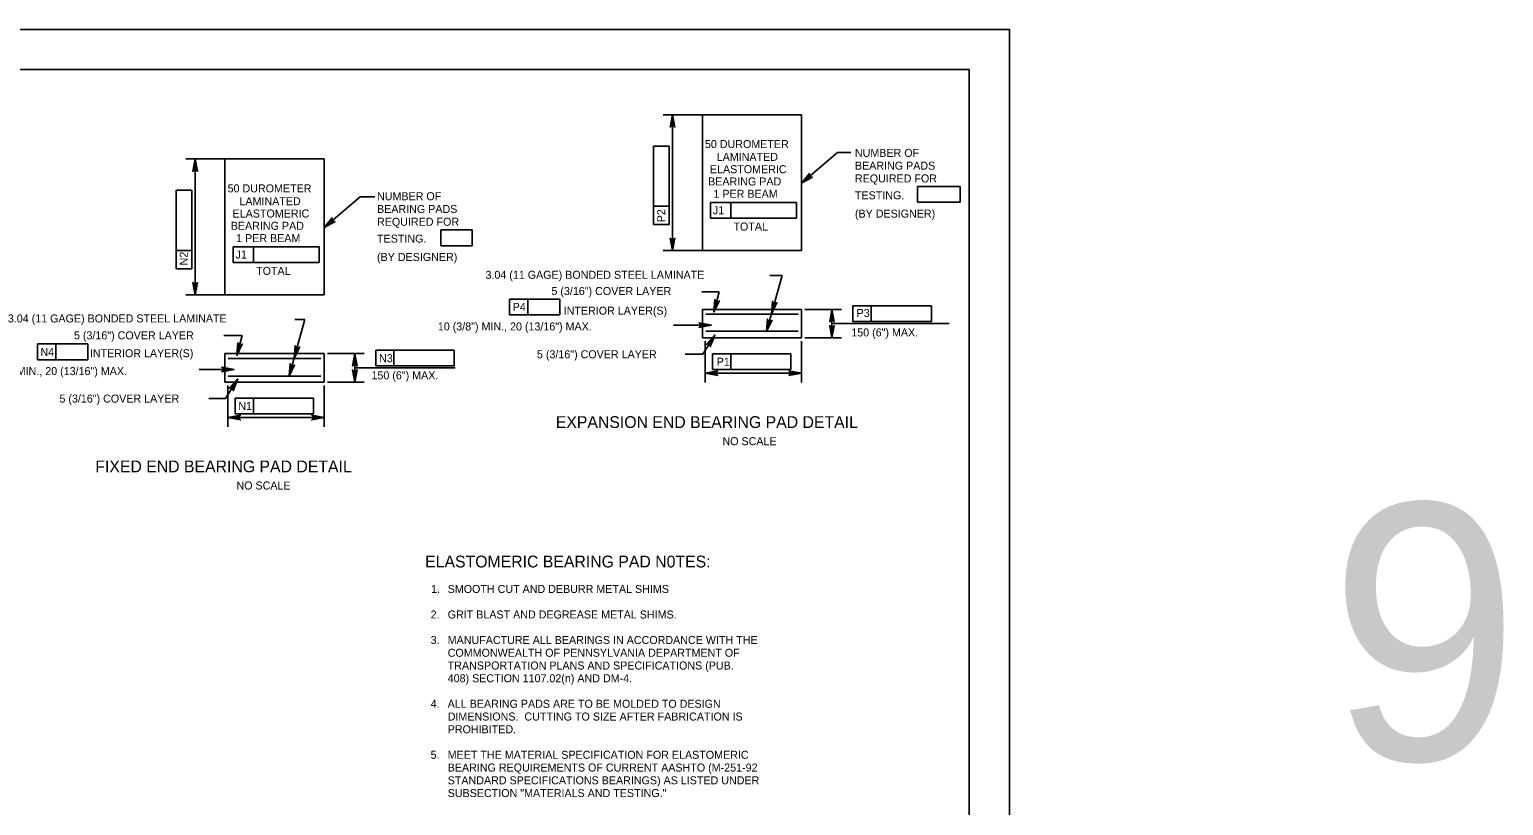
# Model space of a CAD drawing. Extents: x 638263 to 640360, y 293683 to 298655.
# Drawn here: x 639750 to 640303, y 298145 to 298435 of the extents above; entities that cross this region are included whole.
import ezdxf

# ---------------------------------------------------------------- set-up
doc = ezdxf.new("R2010")
doc.units = 0
for name, color, linetype in [('2', 7, 'Continuous'), ('3', 7, 'Continuous'), ('4', 7, 'Continuous'), ('5', 7, 'Continuous'), ('6', 7, 'Continuous'), ('8', 7, 'Continuous'), ('PLT-BNDY', 7, 'Continuous')]:
    doc.layers.add(name, color=color, linetype=linetype)

msp = doc.modelspace()

# ---------------------------------------------------------------- linework, layer by layer
at = {"layer": '2'}
for p, q in [((639316.46, 298420.46), (640102.46, 298420.46)), ((640102.46, 298420.46), (640102.46, 297856.46))]:
    msp.add_line(p, q, dxfattribs=at)
at = {"layer": '3'}
for p, q in [((639991.23, 298352.57), (639991.23, 298403.52)), ((640002.4, 298403.52), (640002.4, 298352.57)), ((640002.4, 298403.52), (640039.53, 298403.52)), ((640039.53, 298403.52), (640039.53, 298352.57)), ((639984.04, 298391.79), (639989.95, 298391.79)), ((639984.04, 298369.24), (639984.04, 298391.79)), ((639989.95, 298391.79), (639989.95, 298362.39)), ((639812.33, 298335.96), (639812.33, 298386.92)), ((639823.43, 298386.92), (639860.63, 298386.92)), ((639823.43, 298386.92), (639823.43, 298335.96)), ((639860.63, 298386.92), (639860.63, 298335.96)), ((640053.1, 298389.32), (640058.06, 298389.32)), ((639805.14, 298375.18), (639811.05, 298375.18)), ((639805.14, 298352.63), (639805.14, 298375.18)), ((639811.05, 298375.18), (639811.05, 298345.78)), ((640083.06, 298376.62), (640099.06, 298376.62)), ((640083.06, 298376.62), (640083.06, 298370.72)), ((640099.06, 298376.62), (640099.06, 298370.72)), ((639874.2, 298372.71), (639879.7, 298372.71)), ((639984.04, 298362.39), (639984.04, 298369.24)), ((639989.95, 298369.24), (639984.04, 298369.24)), ((640005.48, 298370.67), (640013.04, 298370.67)), ((640005.48, 298370.67), (640005.48, 298364.77)), ((640013.04, 298370.67), (640013.04, 298364.77)), ((640013.04, 298370.67), (640037.63, 298370.67)), ((640037.63, 298370.67), (640037.63, 298364.77)), ((640083.06, 298370.72), (640099.06, 298370.72)), ((640005.48, 298364.77), (640037.63, 298364.77)), ((639904.37, 298360.35), (639904.37, 298354.44)), ((639904.37, 298360.35), (639916.16, 298360.35)), ((639916.16, 298360.35), (639916.16, 298354.44)), ((639989.95, 298362.39), (639984.04, 298362.39)), ((639805.14, 298345.78), (639805.14, 298352.63)), ((639811.05, 298352.63), (639805.14, 298352.63)), ((639826.57, 298354.06), (639834.13, 298354.06)), ((639826.57, 298354.06), (639826.57, 298348.16)), ((639834.13, 298354.06), (639834.13, 298348.16)), ((639834.13, 298354.06), (639858.72, 298354.06)), ((639858.72, 298354.06), (639858.72, 298348.16)), ((639904.37, 298354.44), (639916.16, 298354.44)), ((640002.4, 298352.57), (640039.53, 298352.57)), ((639826.57, 298348.16), (639858.72, 298348.16)), ((639811.05, 298345.78), (639805.14, 298345.78)), ((639823.43, 298335.96), (639860.63, 298335.96)), ((640008.73, 298337.2), (640002.26, 298337.2)), ((640006.76, 298329.53), (640008.73, 298337.2)), ((639930.12, 298334.42), (639936.97, 298334.42)), ((639930.12, 298328.51), (639930.12, 298334.42)), ((639936.97, 298328.51), (639936.97, 298334.42)), ((639936.97, 298334.42), (639949.03, 298334.42)), ((639949.03, 298334.42), (639949.03, 298328.51)), ((640002.4, 298330.58), (640002.4, 298319.85)), ((640039.53, 298330.58), (640002.4, 298330.58)), ((640039.53, 298319.85), (640039.53, 298330.58)), ((640040.77, 298330.58), (640054.53, 298330.58)), ((640050.99, 298319.85), (640050.99, 298330.58)), ((640058.86, 298331.95), (640065.71, 298331.95)), ((640058.86, 298326.04), (640058.86, 298331.95)), ((640065.71, 298326.04), (640065.71, 298331.95)), ((640065.71, 298331.95), (640088.26, 298331.95)), ((640088.26, 298331.95), (640088.26, 298326.04)), ((639949.03, 298328.51), (639930.12, 298328.51)), ((640038.28, 298328.83), (640003.65, 298328.83)), ((640050.99, 298325.22), (640094.93, 298325.22)), ((640088.26, 298326.04), (640058.86, 298326.04)), ((639829.88, 298320.77), (639823.04, 298320.77)), ((639827.95, 298313.28), (639829.88, 298320.77)), ((640002.4, 298319.85), (640039.53, 298319.85)), ((640007.06, 298320.95), (640002.57, 298313.78)), ((640038.28, 298322.39), (640003.65, 298322.39)), ((640040.77, 298319.85), (640054.53, 298319.85)), ((639753.19, 298311.69), (639753.19, 298317.6)), ((639753.19, 298317.6), (639772.1, 298317.6)), ((639760.03, 298311.69), (639760.03, 298317.6)), ((639772.1, 298317.6), (639772.1, 298311.69)), ((639860.63, 298313.98), (639823.43, 298313.98)), ((639823.43, 298313.98), (639823.43, 298303.25)), ((639860.63, 298303.25), (639860.63, 298313.98)), ((639861.86, 298313.98), (639875.63, 298313.98)), ((639872.09, 298303.25), (639872.09, 298313.98)), ((639872.09, 298313.98), (639872.09, 298313.98)), ((639879.96, 298315.34), (639886.8, 298315.34)), ((639879.96, 298309.43), (639879.96, 298315.34)), ((639886.8, 298309.43), (639886.8, 298315.34)), ((639886.8, 298315.34), (639909.35, 298315.34)), ((639909.35, 298315.34), (639909.35, 298309.43)), ((640002.57, 298313.78), (639995.97, 298313.78)), ((640006.19, 298313.95), (640013.03, 298313.95)), ((640006.19, 298308.04), (640006.19, 298313.95)), ((640013.03, 298308.04), (640013.03, 298313.95)), ((640013.03, 298313.95), (640035.58, 298313.95)), ((640035.58, 298313.95), (640035.58, 298308.04)), ((639772.1, 298311.69), (639753.19, 298311.69)), ((639859.38, 298312.2), (639824.68, 298312.2)), ((639872.09, 298308.61), (639909.74, 298308.61)), ((639909.35, 298309.43), (639879.96, 298309.43)), ((640035.58, 298308.04), (640006.19, 298308.04)), ((639823.43, 298303.25), (639860.63, 298303.25)), ((639828.26, 298304.51), (639823.67, 298297.17)), ((639824.68, 298305.48), (639859.38, 298305.48)), ((639861.86, 298303.25), (639875.63, 298303.25)), ((639823.67, 298297.17), (639817.44, 298297.17)), ((639827.28, 298297.34), (639834.13, 298297.34)), ((639827.28, 298291.43), (639827.28, 298297.34)), ((639834.13, 298291.43), (639834.13, 298297.34)), ((639834.13, 298297.34), (639856.68, 298297.34)), ((639856.68, 298297.34), (639856.68, 298291.43)), ((639856.68, 298291.43), (639827.28, 298291.43))]:
    msp.add_line(p, q, dxfattribs=at)
for points in [[(639991.23, 298403.52), (639992.1, 298398.86), (639991.85, 298399.22), (639991.54, 298399.41), (639991.23, 298399.46), (639990.92, 298399.41), (639990.6, 298399.22), (639990.36, 298398.86), (639991.23, 298403.52), (639990.6, 298399.22), (639990.92, 298399.41), (639991.23, 298403.52), (639991.23, 298399.46), (639991.54, 298399.41), (639991.23, 298403.52), (639991.85, 298399.22)], [(639812.33, 298386.92), (639813.2, 298382.26), (639812.95, 298382.61), (639812.64, 298382.8), (639812.33, 298382.85), (639812.02, 298382.8), (639811.7, 298382.61), (639811.46, 298382.26), (639812.33, 298386.92), (639811.7, 298382.61), (639812.02, 298382.8), (639812.33, 298386.92), (639812.33, 298382.85), (639812.64, 298382.8), (639812.33, 298386.92), (639812.95, 298382.61)], [(640039.53, 298377.81), (640053.1, 298389.32)], [(640039.53, 298377.81), (640042.52, 298381.49), (640042.41, 298381.07), (640042.47, 298380.71), (640042.63, 298380.44), (640042.88, 298380.24), (640043.22, 298380.12), (640043.65, 298380.16), (640039.53, 298377.81), (640043.22, 298380.12), (640042.88, 298380.24), (640039.53, 298377.81), (640042.63, 298380.44), (640042.47, 298380.71), (640039.53, 298377.81), (640042.41, 298381.07)], [(639860.63, 298361.2), (639874.2, 298372.71)], [(639860.63, 298361.2), (639863.62, 298364.88), (639863.51, 298364.46), (639863.57, 298364.1), (639863.73, 298363.83), (639863.98, 298363.63), (639864.32, 298363.51), (639864.75, 298363.55), (639860.63, 298361.2), (639864.32, 298363.51), (639863.98, 298363.63), (639860.63, 298361.2), (639863.73, 298363.83), (639863.57, 298364.1), (639860.63, 298361.2), (639863.51, 298364.46)], [(639991.23, 298352.57), (639990.36, 298357.23), (639990.6, 298356.87), (639990.92, 298356.69), (639991.23, 298356.63), (639991.54, 298356.69), (639991.85, 298356.87), (639992.1, 298357.23), (639991.23, 298352.57), (639991.85, 298356.87), (639991.54, 298356.69), (639991.23, 298352.57), (639991.23, 298356.63), (639990.92, 298356.69), (639991.23, 298352.57), (639990.6, 298356.87)], [(639812.33, 298335.96), (639811.46, 298340.62), (639811.7, 298340.26), (639812.02, 298340.08), (639812.33, 298340.02), (639812.64, 298340.08), (639812.95, 298340.26), (639813.2, 298340.62), (639812.33, 298335.96), (639812.95, 298340.26), (639812.64, 298340.08), (639812.33, 298335.96), (639812.33, 298340.02), (639812.02, 298340.08), (639812.33, 298335.96), (639811.7, 298340.26)], [(640006.76, 298329.53), (640007.07, 298334.26), (640007.23, 298333.85), (640007.48, 298333.6), (640007.77, 298333.46), (640008.09, 298333.44), (640008.44, 298333.54), (640008.77, 298333.82), (640006.76, 298329.53), (640008.44, 298333.54), (640008.09, 298333.44), (640006.76, 298329.53), (640007.77, 298333.46), (640007.48, 298333.6), (640006.76, 298329.53), (640007.23, 298333.85)], [(640028.26, 298328.83), (640028.66, 298333.56), (640028.8, 298333.14), (640029.05, 298332.88), (640029.34, 298332.75), (640029.65, 298332.71), (640030.01, 298332.81), (640030.34, 298333.09), (640028.26, 298328.83), (640030.01, 298332.81), (640029.65, 298332.71), (640028.26, 298328.83), (640029.34, 298332.75), (640029.05, 298332.88), (640028.26, 298328.83), (640028.8, 298333.14)], [(640050.99, 298330.58), (640051.86, 298325.92), (640051.62, 298326.28), (640051.3, 298326.47), (640050.99, 298326.52), (640050.68, 298326.47), (640050.37, 298326.28), (640050.12, 298325.92), (640050.99, 298330.58), (640050.37, 298326.28), (640050.68, 298326.47), (640050.99, 298330.58), (640050.99, 298326.52), (640051.3, 298326.47), (640050.99, 298330.58), (640051.62, 298326.28)], [(640005.81, 298324.66), (640001.15, 298323.79), (640001.5, 298324.04), (640001.69, 298324.35), (640001.74, 298324.66), (640001.69, 298324.98), (640001.5, 298325.29), (640001.15, 298325.54), (640005.81, 298324.66), (640001.5, 298325.29), (640001.69, 298324.98), (640005.81, 298324.66), (640001.74, 298324.66), (640001.69, 298324.35), (640005.81, 298324.66), (640001.5, 298324.04)], [(640026.43, 298322.25), (640026.83, 298326.98), (640026.98, 298326.56), (640027.23, 298326.3), (640027.52, 298326.17), (640027.83, 298326.13), (640028.18, 298326.23), (640028.52, 298326.51), (640026.43, 298322.25), (640028.18, 298326.23), (640027.83, 298326.13), (640026.43, 298322.25), (640027.52, 298326.17), (640027.23, 298326.3), (640026.43, 298322.25), (640026.98, 298326.56)], [(640050.99, 298319.85), (640050.12, 298324.51), (640050.37, 298324.16), (640050.68, 298323.97), (640050.99, 298323.92), (640051.3, 298323.97), (640051.62, 298324.16), (640051.86, 298324.51), (640050.99, 298319.85), (640051.62, 298324.16), (640051.3, 298323.97), (640050.99, 298319.85), (640050.99, 298323.92), (640050.68, 298323.97), (640050.99, 298319.85), (640050.37, 298324.16)], [(640007.06, 298320.95), (640005.33, 298316.54), (640005.31, 298316.97), (640005.14, 298317.3), (640004.9, 298317.51), (640004.61, 298317.63), (640004.25, 298317.64), (640003.85, 298317.46), (640007.06, 298320.95), (640004.25, 298317.64), (640004.61, 298317.63), (640007.06, 298320.95), (640004.9, 298317.51), (640005.14, 298317.3), (640007.06, 298320.95), (640005.31, 298316.97)], [(639827.95, 298313.28), (639828.27, 298318.01), (639828.42, 298317.6), (639828.67, 298317.35), (639828.96, 298317.22), (639829.28, 298317.19), (639829.63, 298317.29), (639829.96, 298317.58), (639827.95, 298313.28), (639829.63, 298317.29), (639829.28, 298317.19), (639827.95, 298313.28), (639828.96, 298317.22), (639828.67, 298317.35), (639827.95, 298313.28), (639828.42, 298317.6)], [(639849.35, 298312.2), (639849.75, 298316.92), (639849.89, 298316.51), (639850.14, 298316.25), (639850.43, 298316.11), (639850.74, 298316.08), (639851.09, 298316.18), (639851.43, 298316.46), (639849.35, 298312.2), (639851.09, 298316.18), (639850.74, 298316.08), (639849.35, 298312.2), (639850.43, 298316.11), (639850.14, 298316.25), (639849.35, 298312.2), (639849.89, 298316.51)], [(639872.09, 298313.98), (639872.96, 298309.32), (639872.71, 298309.67), (639872.4, 298309.86), (639872.09, 298309.91), (639871.78, 298309.86), (639871.46, 298309.67), (639871.22, 298309.32), (639872.09, 298313.98), (639871.46, 298309.67), (639871.78, 298309.86), (639872.09, 298313.98), (639872.09, 298309.91), (639872.4, 298309.86), (639872.09, 298313.98), (639872.71, 298309.67)], [(639826.9, 298308.06), (639822.24, 298307.18), (639822.6, 298307.43), (639822.79, 298307.74), (639822.84, 298308.06), (639822.79, 298308.37), (639822.6, 298308.68), (639822.24, 298308.93), (639826.9, 298308.06), (639822.6, 298308.68), (639822.79, 298308.37), (639826.9, 298308.06), (639822.84, 298308.06), (639822.79, 298307.74), (639826.9, 298308.06), (639822.6, 298307.43)], [(639847.49, 298305.48), (639847.89, 298310.21), (639848.03, 298309.79), (639848.28, 298309.53), (639848.57, 298309.4), (639848.89, 298309.36), (639849.24, 298309.46), (639849.57, 298309.74), (639847.49, 298305.48), (639849.24, 298309.46), (639848.89, 298309.36), (639847.49, 298305.48), (639848.57, 298309.4), (639848.28, 298309.53), (639847.49, 298305.48), (639848.03, 298309.79)], [(639872.09, 298303.25), (639871.22, 298307.91), (639871.46, 298307.55), (639871.78, 298307.36), (639872.09, 298307.31), (639872.4, 298307.36), (639872.71, 298307.55), (639872.96, 298307.91), (639872.09, 298303.25), (639872.71, 298307.55), (639872.4, 298307.36), (639872.09, 298303.25), (639872.09, 298307.31), (639871.78, 298307.36), (639872.09, 298303.25), (639871.46, 298307.55)], [(640003.5, 298306.65), (640008.16, 298307.53), (640007.81, 298307.28), (640007.62, 298306.97), (640007.57, 298306.65), (640007.62, 298306.34), (640007.81, 298306.03), (640008.16, 298305.78), (640003.5, 298306.65), (640007.81, 298306.03), (640007.62, 298306.34), (640003.5, 298306.65), (640007.57, 298306.65), (640007.62, 298306.97), (640003.5, 298306.65), (640007.81, 298307.28)], [(640039.53, 298306.65), (640034.87, 298305.78), (640035.23, 298306.03), (640035.42, 298306.34), (640035.47, 298306.65), (640035.42, 298306.97), (640035.23, 298307.28), (640034.87, 298307.53), (640039.53, 298306.65), (640035.23, 298307.28), (640035.42, 298306.97), (640039.53, 298306.65), (640035.47, 298306.65), (640035.42, 298306.34), (640039.53, 298306.65), (640035.23, 298306.03)], [(639828.26, 298304.51), (639826.53, 298300.09), (639826.51, 298300.53), (639826.34, 298300.85), (639826.1, 298301.06), (639825.81, 298301.18), (639825.45, 298301.19), (639825.05, 298301.02), (639828.26, 298304.51), (639825.45, 298301.19), (639825.81, 298301.18), (639828.26, 298304.51), (639826.1, 298301.06), (639826.34, 298300.85), (639828.26, 298304.51), (639826.51, 298300.53)], [(639824.6, 298290.05), (639829.26, 298290.92), (639828.9, 298290.67), (639828.72, 298290.36), (639828.67, 298290.05), (639828.72, 298289.73), (639828.9, 298289.42), (639829.26, 298289.17), (639824.6, 298290.05), (639828.9, 298289.42), (639828.72, 298289.73), (639824.6, 298290.05), (639828.67, 298290.05), (639828.72, 298290.36), (639824.6, 298290.05), (639828.9, 298290.67)], [(639860.63, 298290.05), (639855.97, 298289.17), (639856.33, 298289.42), (639856.52, 298289.73), (639856.57, 298290.05), (639856.52, 298290.36), (639856.33, 298290.67), (639855.97, 298290.92), (639860.63, 298290.05), (639856.33, 298290.67), (639856.52, 298290.36), (639860.63, 298290.05), (639856.57, 298290.05), (639856.52, 298289.73), (639860.63, 298290.05), (639856.33, 298289.42)]]:
    msp.add_lwpolyline(points, dxfattribs=at)
at = {"layer": '5'}
for p, q in [((640026.43, 298322.25), (640032.26, 298343.32)), ((639847.53, 298305.64), (639853.36, 298326.71)), ((640005.81, 298324.66), (639991.61, 298324.66)), ((639826.91, 298308.06), (639813.83, 298308.06))]:
    msp.add_line(p, q, dxfattribs=at)
at = {"layer": '6'}
for p, q in [((640032.26, 298343.32), (640027.68, 298343.32)), ((639853.36, 298326.71), (639849.68, 298326.71))]:
    msp.add_line(p, q, dxfattribs=at)
at = {"layer": '8'}
for p, q in [((640002.27, 298403.52), (639987.69, 298403.52)), ((639823.37, 298386.92), (639808.79, 298386.92)), ((640002.27, 298352.57), (639987.69, 298352.57)), ((639823.37, 298335.96), (639808.79, 298335.96)), ((640003.5, 298318.62), (640003.5, 298303.11)), ((640039.53, 298318.62), (640039.53, 298303.11)), ((639824.6, 298302.02), (639824.6, 298286.5)), ((639860.63, 298302.02), (639860.63, 298286.5)), ((640003.5, 298306.65), (640039.53, 298306.65)), ((639824.6, 298290.05), (639860.63, 298290.05))]:
    msp.add_line(p, q, dxfattribs=at)
for points in [[(639811.94, 298384.55), (639812.72, 298384.55), (639812.33, 298386.92)], [(639811.94, 298338.32), (639812.72, 298338.32), (639812.33, 298335.96)]]:
    msp.add_lwpolyline(points, close=True, dxfattribs=at)
at = {"layer": 'PLT-BNDY'}
msp.add_lwpolyline([(639276.46, 298435.46), (640117.46, 298435.46), (640117.46, 297841.46), (639276.46, 297841.46)], close=True, dxfattribs=at)

# ---------------------------------------------------------------- texts
at = {"layer": '3'}
for s, height, p in [('50 DUROMETER', 3, (640003.37, 298391.02)), ('NUMBER OF', 3, (640059.58, 298387.7)), ('ELASTOMERIC', 3, (640005.22, 298381.6)), ('LAMINATED', 3, (640007.79, 298386.22)), ('BEARING PADS', 3, (640059.58, 298382.92)), ('BEARING PAD', 3, (640004.55, 298376.99)), ('REQUIRED FOR', 3, (640059.58, 298378.14)), ('50 DUROMETER', 3, (639824.47, 298374.41)), ('NUMBER OF', 3, (639880.47, 298371.46)), ('1 PER BEAM', 3, (640006.55, 298372.37)), ('TESTING.', 3, (640059.58, 298371.82)), ('ELASTOMERIC', 3, (639826.32, 298364.99)), ('LAMINATED', 3, (639828.9, 298369.61)), ('BEARING PADS', 3, (639880.47, 298366.68)), ('(BY DESIGNER)', 3, (640059.58, 298364.95)), ('BEARING PAD', 3, (639825.65, 298360.38)), ('REQUIRED FOR', 3, (639880.47, 298361.9)), ('TOTAL', 3, (640014.04, 298360.1)), ('1 PER BEAM', 3, (639827.65, 298355.76)), ('TESTING.', 3, (639880.47, 298355.58)), ('(BY DESIGNER)', 3, (639880.47, 298348.71)), ('TOTAL', 3, (639835.14, 298343.49)), ('3.04 (11 GAGE) BONDED STEEL LAMINATE', 3, (639921.12, 298342.02)), ('5 (3/16") COVER LAYER', 3, (639945.84, 298335.94)), ('P4', 3, (639931.3, 298330)), ('INTERIOR LAYER(S)', 3, (639950.42, 298328.58)), ('P3', 3, (640060.21, 298327.7)), ('3.04 (11 GAGE) BONDED STEEL LAMINATE', 3, (639742.09, 298325.67)), ('10 (3/8") MIN., 20 (13/16") MAX.', 3, (639903.26, 298322.67)), ('5 (3/16") COVER LAYER', 3, (639766.88, 298319.33)), ('150 (6") MAX.', 3, (640058.22, 298320.42)), ('N4', 3, (639754.31, 298313.09)), ('INTERIOR LAYER(S)', 3, (639772.84, 298312.63)), ('N3', 3, (639881.21, 298310.78)), ('5 (3/16") COVER LAYER', 3, (639940.4, 298312.24)), ('10 (3/8") MIN., 20 (13/16") MAX.', 3, (639729.05, 298305.94)), ('150 (6") MAX.', 3, (639878.39, 298304.34)), ('P1', 3, (640007.78, 298309.44)), ('5 (3/16") COVER LAYER', 3, (639761.43, 298295.63)), ('N1', 3, (639828.47, 298292.91)), ('EXPANSION END BEARING PAD DETAIL', 4.4292, (639947.46, 298286.11)), ('NO SCALE', 3, (640009.94, 298279.67)), ('FIXED END BEARING PAD DETAIL', 4.4292, (639774.87, 298269.5)), ('NO SCALE', 3, (639827.77, 298263.06)), ('ELASTOMERIC BEARING PAD N0TES:', 4.4292, (639898.5, 298233.85)), ('1.', 3, (639900.73, 298224.29)), ('SMOOTH CUT AND DEBURR METAL SHIMS', 3, (639906.95, 298224.29)), ('2.', 3, (639900.56, 298214.72)), ('GRIT BLAST AND DEGREASE METAL SHIMS.', 3, (639906.95, 298214.72)), ('3.', 3, (639900.56, 298205.16)), ('MANUFACTURE ALL BEARINGS IN ACCORDANCE WITH THE', 3, (639906.95, 298205.16)), ('COMMONWEALTH OF PENNSYLVANIA DEPARTMENT OF', 3, (639906.95, 298200.38)), ('TRANSPORTATION PLANS AND SPECIFICATIONS (PUB.', 3, (639906.95, 298195.6)), ('408) SECTION 1107.02(n) AND DM-4.', 3, (639906.95, 298190.82)), ('4.', 3, (639900.56, 298181.26)), ('ALL BEARING PADS ARE TO BE MOLDED TO DESIGN', 3, (639906.95, 298181.26)), ('DIMENSIONS.  CUTTING TO SIZE AFTER FABRICATION IS', 3, (639906.95, 298176.48)), ('PROHIBITED.', 3, (639906.95, 298171.7)), ('5.', 3, (639900.56, 298162.14)), ('MEET THE MATERIAL SPECIFICATION FOR ELASTOMERIC', 3, (639906.95, 298162.14)), ('BEARING REQUIREMENTS OF CURRENT AASHTO (M-251-92', 3, (639906.95, 298157.36)), ('STANDARD SPECIFICATIONS BEARINGS) AS LISTED UNDER', 3, (639906.95, 298152.58)), ('SUBSECTION "MATERIALS AND TESTING."', 3, (639906.95, 298147.8))]:
    msp.add_text(s, height=height, dxfattribs=at).set_placement(p)
for s, rotation, p in [('J1', 359.9382, (640006.34, 298366.22)), ('P2', 90, (639988.47, 298363.2)), ('N2', 90, (639809.51, 298347.05)), ('J1', 359.9382, (639827.44, 298349.61))]:
    msp.add_text(s, height=3, rotation=rotation, dxfattribs=at).set_placement(p)
at = {"layer": '4'}
msp.add_text('9', height=96, dxfattribs=at).set_placement((640237.37, 298161.69))

doc.saveas('drawing.dxf')
